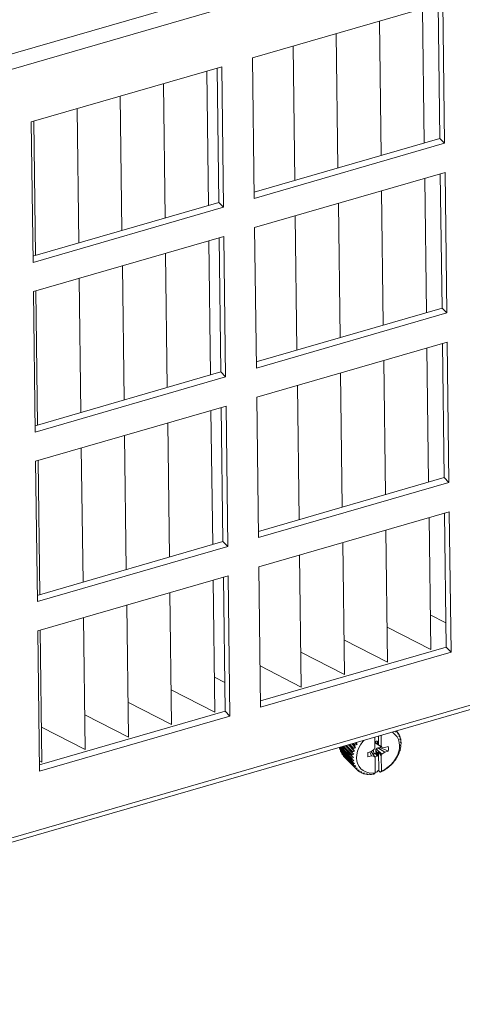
# Model space of a CAD drawing. Header units: millimetres. Extents: x 3925 to 5043, y -86 to 778.
# Tile 292 of 439: x 4848 to 4864, y 317 to 352. Entities that reach past the tile are written whole.
import ezdxf

# ---------------------------------------------------------------- set-up
doc = ezdxf.new("R2010")
doc.units = ezdxf.units.MM
doc.header["$LTSCALE"] = 46.255
for name, color, linetype in [('H30K-DUST-FIDXF_CONTINUOUS_LINE', 7, 'CONTINUOUS'), ('H30K-FOG-FILDXF_CONTINUOUS_LINE', 7, 'CONTINUOUS'), ('SW3DPS-52-39DXF_CONTINUOUS_LINE', 7, 'CONTINUOUS')]:
    doc.layers.add(name, color=color, linetype=linetype)

msp = doc.modelspace()

# ---------------------------------------------------------------- linework, layer by layer
at = {"layer": 'H30K-DUST-FIDXF_CONTINUOUS_LINE', "color": 7, "linetype": 'Continuous', "lineweight": 0}
for p, q in [((4862.5596, 352.5049), (4862.6209, 347.6651)), ((4861.0004, 352.0542), (4861.0617, 347.2145)), ((4859.4409, 351.6035), (4859.5022, 346.7637)), ((4857.8811, 351.1527), (4857.9424, 346.3129)), ((4854.7606, 350.2507), (4854.8219, 345.4109)), ((4853.1999, 349.7996), (4853.2612, 344.9598)), ((4851.6389, 349.3484), (4851.7002, 344.5087)), ((4850.0776, 348.8972), (4850.1389, 344.0574)), ((4848.516, 348.4458), (4848.5773, 343.606)), ((4862.6371, 346.3846), (4862.6984, 341.5448)), ((4861.0779, 345.9339), (4861.1392, 341.0941)), ((4859.5184, 345.4832), (4859.5797, 340.6434)), ((4857.9586, 345.0323), (4858.0199, 340.1925)), ((4854.8381, 344.1304), (4854.8994, 339.2906)), ((4853.2774, 343.6793), (4853.3387, 338.8395)), ((4851.7164, 343.2281), (4851.7777, 338.3883)), ((4850.1551, 342.7769), (4850.2164, 337.9371)), ((4848.5935, 342.3255), (4848.6548, 337.4857)), ((4862.7146, 340.2643), (4862.7759, 335.4245)), ((4861.1554, 339.8136), (4861.2167, 334.9738)), ((4859.5959, 339.3628), (4859.6572, 334.5231)), ((4858.0361, 338.912), (4858.0974, 334.0722)), ((4854.9156, 338.0101), (4854.9769, 333.1703)), ((4853.3549, 337.559), (4853.4162, 332.7192)), ((4851.7939, 337.1078), (4851.8552, 332.268)), ((4850.2326, 336.6565), (4850.2939, 331.8167)), ((4848.671, 336.2052), (4848.7323, 331.3654)), ((4862.7921, 334.1439), (4862.8525, 329.3813)), ((4861.2329, 333.6933), (4861.2933, 328.9304)), ((4859.6734, 333.2425), (4859.7338, 328.4793)), ((4858.1136, 332.7917), (4858.1739, 328.0282)), ((4854.9931, 331.8898), (4855.0535, 327.1256)), ((4853.4324, 331.4387), (4853.4928, 326.6742)), ((4851.8714, 330.9875), (4851.9318, 326.2227)), ((4850.3101, 330.5362), (4850.3705, 325.7712)), ((4863.4037, 330.3496), (4862.8365, 330.6409)), ((4848.7485, 330.0849), (4848.8089, 325.3195)), ((4862.8525, 329.3813), (4861.2773, 330.1901)), ((4861.2933, 328.9304), (4859.7178, 329.7393)), ((4863.414, 329.4694), (4856.7062, 327.5306)), ((4856.7062, 327.5306), (4863.414, 329.4694)), ((4859.7338, 328.4793), (4858.158, 329.2884)), ((4858.1739, 328.0282), (4856.6903, 328.79)), ((4855.4139, 328.1931), (4855.0375, 328.3864)), ((4855.0535, 327.1256), (4853.4768, 327.9352)), ((4853.4928, 326.6742), (4851.9158, 327.484)), ((4855.4261, 327.1606), (4848.7183, 325.2218)), ((4848.7183, 325.2218), (4855.4261, 327.1606)), ((4851.9318, 326.2227), (4850.3545, 327.0326)), ((4850.3705, 325.7712), (4848.7929, 326.5812)), ((4848.8089, 325.3195), (4848.7165, 325.367))]:
    msp.add_line(p, q, dxfattribs=at)
at = {"layer": 'H30K-FOG-FILDXF_CONTINUOUS_LINE', "color": 7, "linetype": 'Continuous', "lineweight": 0}
for p, q in [((4827.031, 344.8931), (4897.4798, 365.2553)), ((4827.2077, 344.3993), (4897.6565, 364.7615)), ((4863.2909, 352.7163), (4856.4124, 350.7282)), ((4863.1823, 347.8274), (4863.121, 352.6672)), ((4863.355, 347.6493), (4863.2909, 352.7163)), ((4856.4124, 350.7282), (4856.4766, 345.6612)), ((4855.303, 350.4075), (4848.4245, 348.4194)), ((4855.1944, 345.5186), (4855.1331, 350.3584)), ((4855.3672, 345.3405), (4855.303, 350.4075)), ((4848.4245, 348.4194), (4848.4887, 343.3524)), ((4856.4737, 345.8884), (4863.1823, 347.8274)), ((4863.355, 347.6493), (4863.1823, 347.8274)), ((4856.4766, 345.6612), (4863.355, 347.6493)), ((4863.3684, 346.596), (4856.4899, 344.6078)), ((4863.2598, 341.7071), (4863.1985, 346.5469)), ((4863.4326, 341.529), (4863.3684, 346.596)), ((4848.4858, 343.5796), (4855.1944, 345.5186)), ((4848.4887, 343.3524), (4855.3672, 345.3405)), ((4855.3672, 345.3405), (4855.1944, 345.5186)), ((4855.3805, 344.2872), (4848.502, 342.2991)), ((4855.4447, 339.2202), (4855.3805, 344.2872)), ((4856.4899, 344.6078), (4856.5541, 339.5409)), ((4855.2719, 339.3983), (4855.2106, 344.2381)), ((4848.502, 342.2991), (4848.5662, 337.2321)), ((4856.5512, 339.768), (4863.2598, 341.7071)), ((4856.5541, 339.5409), (4863.4326, 341.529)), ((4863.4326, 341.529), (4863.2598, 341.7071)), ((4863.4459, 340.4756), (4856.5674, 338.4875)), ((4863.3373, 335.5867), (4863.2761, 340.4265)), ((4863.5101, 335.4087), (4863.4459, 340.4756)), ((4848.5633, 337.4593), (4855.2719, 339.3983)), ((4855.4447, 339.2202), (4855.2719, 339.3983)), ((4848.5662, 337.2321), (4855.4447, 339.2202)), ((4856.5674, 338.4875), (4856.6316, 333.4206)), ((4855.458, 338.1669), (4848.5795, 336.1787)), ((4855.3495, 333.278), (4855.2882, 338.1178)), ((4855.5222, 333.0999), (4855.458, 338.1669)), ((4897.9379, 336.9453), (4827.4891, 316.5831)), ((4898.0065, 337.1275), (4827.5577, 316.7653)), ((4848.5795, 336.1787), (4848.6437, 331.1118)), ((4856.6287, 333.6477), (4863.3373, 335.5867)), ((4856.6316, 333.4206), (4863.5101, 335.4087)), ((4863.5101, 335.4087), (4863.3373, 335.5867)), ((4863.5234, 334.3553), (4856.6449, 332.3672)), ((4863.5876, 329.2884), (4863.5234, 334.3553)), ((4863.4149, 329.4664), (4863.3536, 334.3062)), ((4848.6408, 331.3389), (4855.3495, 333.278)), ((4855.5222, 333.0999), (4855.3495, 333.278)), ((4848.6437, 331.1118), (4855.5222, 333.0999)), ((4856.6449, 332.3672), (4856.7091, 327.3002)), ((4855.5355, 332.0465), (4848.6571, 330.0584)), ((4855.427, 327.1576), (4855.3657, 331.9974)), ((4855.5997, 326.9796), (4855.5355, 332.0465)), ((4848.6571, 330.0584), (4848.7212, 324.9915)), ((4856.7062, 327.5274), (4863.4149, 329.4664)), ((4863.5876, 329.2884), (4863.4149, 329.4664)), ((4856.7091, 327.3002), (4863.5876, 329.2884)), ((4848.7183, 325.2186), (4855.427, 327.1576)), ((4848.7212, 324.9915), (4855.5997, 326.9796)), ((4855.5997, 326.9796), (4855.427, 327.1576))]:
    msp.add_line(p, q, dxfattribs=at)
at = {"layer": 'SW3DPS-52-39DXF_CONTINUOUS_LINE', "color": 7, "linetype": 'Continuous', "lineweight": 0}
for p, q in [((4860.8368, 325.8381), (4860.832, 326.2203)), ((4860.968, 325.9435), (4860.964, 326.2585)), ((4861.0574, 326.2855), (4861.0622, 325.9033)), ((4861.5892, 326.4392), (4861.5948, 326.405)), ((4861.6153, 326.4467), (4861.6282, 326.4334)), ((4861.6537, 326.4027), (4861.6588, 326.3279)), ((4861.6549, 326.3856), (4861.6905, 326.3488)), ((4861.7094, 326.2814), (4861.7082, 326.2392)), ((4861.7102, 326.3135), (4861.7094, 326.2814)), ((4861.7094, 326.2814), (4861.7373, 326.2527)), ((4861.7457, 326.1695), (4861.7422, 326.1408)), ((4861.7509, 326.2135), (4861.7457, 326.1695)), ((4861.7457, 326.1695), (4861.7677, 326.1469)), ((4859.5678, 325.8549), (4859.5628, 325.8241)), ((4859.5628, 325.8241), (4860.0234, 325.3492)), ((4859.5731, 325.7832), (4860.0337, 325.3084)), ((4859.5837, 325.8596), (4860.0118, 325.4183)), ((4859.6138, 325.8682), (4860.0079, 325.4619)), ((4859.6682, 325.884), (4860.007, 325.5347)), ((4859.7048, 325.8946), (4860.0097, 325.5803)), ((4859.7695, 325.9132), (4860.0195, 325.6555)), ((4859.8119, 325.9255), (4860.0287, 325.702)), ((4860.0963, 325.7197), (4859.8781, 325.9446)), ((4859.8854, 325.9468), (4860.049, 325.7781)), ((4859.933, 325.9605), (4860.0646, 325.8248)), ((4860.1354, 325.8369), (4859.9974, 325.9791)), ((4860.0139, 325.9839), (4860.095, 325.9004)), ((4860.0656, 325.9988), (4860.1166, 325.9462)), ((4860.1354, 325.8369), (4860.095, 325.9004)), ((4860.1897, 325.9521), (4860.1271, 326.0166)), ((4860.1897, 325.9521), (4860.1565, 326.0197)), ((4860.7105, 325.7083), (4860.8144, 325.7848)), ((4860.8144, 325.7848), (4860.8368, 325.8381)), ((4860.9359, 325.9981), (4860.8632, 326.0343)), ((4860.8782, 325.9978), (4861.0858, 325.8632)), ((4861.0891, 325.6058), (4860.8806, 325.8071)), ((4860.9199, 326.0772), (4860.9334, 326.0779)), ((4860.9334, 326.0779), (4860.9359, 325.9981)), ((4860.9359, 325.9981), (4860.968, 325.9435)), ((4860.9442, 325.8359), (4861.193, 325.6822)), ((4860.968, 325.9435), (4861.0622, 325.9033)), ((4861.0622, 325.9033), (4861.0858, 325.8632)), ((4861.0858, 325.8632), (4861.1909, 325.8472)), ((4861.1909, 325.8472), (4861.3173, 325.8816)), ((4861.7464, 325.8062), (4861.7562, 325.7925)), ((4861.7675, 326.0689), (4861.7601, 326.0344)), ((4861.7716, 325.9549), (4861.7615, 325.9221)), ((4861.7615, 325.9221), (4861.7773, 325.9145)), ((4861.7635, 325.9287), (4861.7773, 325.9145)), ((4861.7637, 326.0513), (4861.7811, 326.0334)), ((4861.7748, 326.1045), (4861.7675, 326.0689)), ((4861.7817, 325.9887), (4861.7716, 325.9549)), ((4859.5979, 325.7577), (4859.5952, 325.7193)), ((4859.5952, 325.7193), (4860.0558, 325.2445)), ((4859.6118, 325.682), (4860.0724, 325.2071)), ((4859.6433, 325.6495), (4859.6439, 325.6245)), ((4859.6439, 325.6245), (4860.1045, 325.1496)), ((4859.6665, 325.5914), (4860.1271, 325.1166)), ((4859.707, 325.5497), (4859.708, 325.5414)), ((4859.708, 325.5414), (4860.1686, 325.0666)), ((4860.0662, 325.4884), (4860.007, 325.5347)), ((4860.073, 325.6028), (4860.0195, 325.6555)), ((4860.0963, 325.7197), (4860.049, 325.7781)), ((4860.5832, 325.5209), (4860.5776, 325.6249)), ((4860.586, 325.5088), (4860.5806, 325.6454)), ((4860.586, 325.5088), (4860.5832, 325.5209)), ((4860.5842, 325.6697), (4860.7105, 325.7083)), ((4860.7126, 325.5433), (4860.586, 325.5088)), ((4860.7126, 325.5433), (4860.6546, 325.6912)), ((4860.7059, 325.7069), (4860.8177, 325.5273)), ((4860.8177, 325.5273), (4860.7126, 325.5433)), ((4860.8085, 325.6192), (4860.7764, 325.7568)), ((4860.8413, 325.4872), (4860.8177, 325.5273)), ((4860.8483, 324.9339), (4860.8413, 325.4872)), ((4860.9144, 325.5417), (4860.8537, 325.6364)), ((4860.867, 325.7392), (4860.9405, 325.6354)), ((4860.94, 325.5538), (4860.8866, 325.65)), ((4860.94, 325.5538), (4860.9144, 325.5417)), ((4860.9405, 325.6354), (4860.94, 325.5538)), ((4860.9709, 325.7081), (4860.9405, 325.6354)), ((4861.0667, 325.5524), (4860.9709, 325.7081)), ((4860.9798, 325.0071), (4860.9709, 325.7081)), ((4861.0891, 325.6058), (4861.0667, 325.5524)), ((4861.0667, 325.5524), (4861.0737, 324.999)), ((4861.193, 325.6822), (4861.0891, 325.6058)), ((4861.3193, 325.7208), (4861.193, 325.6822)), ((4860.0759, 325.3788), (4860.0118, 325.4183)), ((4860.1019, 325.2761), (4860.0337, 325.3084)), ((4860.1437, 325.1824), (4860.0724, 325.2071)), ((4860.2005, 325.0993), (4860.1271, 325.1166)), ((4860.1764, 325.0583), (4860.1686, 325.0666)), ((4860.2712, 325.0286), (4860.1967, 325.0384)), ((4860.208, 325.0369), (4860.2468, 324.9969)), ((4860.3073, 324.9732), (4860.2799, 324.9742)), ((4860.3545, 324.9716), (4860.3073, 324.9732)), ((4860.3073, 324.9732), (4860.3376, 324.942)), ((4860.4154, 324.9274), (4860.3751, 324.9252)), ((4860.4486, 324.9294), (4860.4154, 324.9274)), ((4860.4154, 324.9274), (4860.4392, 324.9029)), ((4860.5309, 324.8997), (4860.4803, 324.8923)), ((4860.5518, 324.9029), (4860.5309, 324.8997)), ((4860.5309, 324.8997), (4860.5497, 324.8803)), ((4860.6521, 324.8902), (4860.667, 324.8748)), ((4860.667, 324.8748), (4860.6621, 324.8926)), ((4860.777, 324.8984), (4860.7886, 324.8864)), ((4860.7886, 324.8864), (4860.7773, 324.8986)), ((4860.792, 324.887), (4860.7886, 324.8864)), ((4860.8483, 324.9339), (4860.792, 324.887)), ((4860.8748, 324.9535), (4860.8478, 324.973)), ((4860.9555, 325.0186), (4860.9219, 324.9687)), ((4860.9798, 325.0071), (4860.9555, 325.0186)), ((4860.9798, 325.0071), (4861.0261, 324.9593)), ((4861.0261, 324.9593), (4861.0737, 324.999)), ((4861.0356, 324.9598), (4861.0261, 324.9593))]:
    msp.add_line(p, q, dxfattribs=at)
for points in [[(4861.0737, 324.999), (4861.1931, 325.0596), (4861.3065, 325.1361), (4861.411, 325.2266), (4861.504, 325.3288), (4861.5832, 325.4402), (4861.6466, 325.558), (4861.6926, 325.6792), (4861.7201, 325.8008), (4861.7284, 325.9197), (4861.7172, 326.0331), (4861.6868, 326.138), (4861.6381, 326.2318), (4861.5722, 326.3122), (4861.4908, 326.3771), (4861.4484, 326.3985)], [(4861.5948, 326.405), (4861.6114, 326.4189), (4861.6282, 326.4334)], [(4861.6282, 326.4334), (4861.6412, 326.4183), (4861.6537, 326.4027)], [(4861.6588, 326.3279), (4861.6746, 326.3381), (4861.6905, 326.3488)], [(4861.6905, 326.3488), (4861.7006, 326.3314), (4861.7102, 326.3135)], [(4861.7082, 326.2392), (4861.7227, 326.2458), (4861.7373, 326.2527)], [(4861.7373, 326.2527), (4861.7444, 326.2333), (4861.7509, 326.2135)], [(4861.7422, 326.1408), (4861.7549, 326.1437), (4861.7677, 326.1469)], [(4861.7677, 326.1469), (4861.7716, 326.1258), (4861.7748, 326.1045)], [(4859.5731, 325.7832), (4859.5676, 325.8035), (4859.5628, 325.8241)], [(4860.049, 325.7781), (4860.0565, 325.8015), (4860.0646, 325.8248)], [(4860.0646, 325.8248), (4860.1005, 325.8308), (4860.1354, 325.8369)], [(4860.095, 325.9004), (4860.1055, 325.9233), (4860.1166, 325.9462)], [(4860.1166, 325.9462), (4860.1537, 325.9491), (4860.1897, 325.9521)], [(4860.441, 326.1073), (4860.3995, 326.0617), (4860.3203, 325.9503), (4860.2569, 325.8326), (4860.2109, 325.7114), (4860.1834, 325.5898), (4860.1751, 325.4708), (4860.1863, 325.3575), (4860.2167, 325.2526), (4860.2654, 325.1587), (4860.3313, 325.0783), (4860.4127, 325.0134), (4860.5077, 324.9655), (4860.6137, 324.9358), (4860.7282, 324.9252), (4860.8483, 324.9339)], [(4860.834, 326.0589), (4860.8392, 326.061), (4860.8799, 326.0719), (4860.9199, 326.0772)], [(4860.876, 326.0709), (4860.8747, 326.0671), (4860.8689, 326.0507), (4860.8632, 326.0343)], [(4860.8632, 326.0343), (4860.8677, 326.0223), (4860.8727, 326.0101), (4860.8782, 325.9978)], [(4860.8806, 325.8071), (4860.8755, 325.7857), (4860.871, 325.763), (4860.867, 325.7392)], [(4860.9442, 325.8359), (4860.9218, 325.8267), (4860.9007, 325.8172), (4860.8806, 325.8071)], [(4861.0327, 325.8378), (4861.0028, 325.8373), (4860.9733, 325.8367), (4860.9442, 325.8359)], [(4861.0435, 325.8906), (4861.0435, 325.8896), (4861.0395, 325.8638), (4861.0327, 325.8378)], [(4861.0327, 325.8378), (4861.124, 325.8008), (4861.2196, 325.7617), (4861.3193, 325.7208)], [(4861.3173, 325.8816), (4861.3266, 325.8307), (4861.3272, 325.7767), (4861.3193, 325.7208)], [(4861.7562, 325.7925), (4861.7503, 325.7692), (4861.7438, 325.7458)], [(4861.7713, 325.8684), (4861.7588, 325.8368), (4861.7464, 325.8062)], [(4861.7601, 326.0344), (4861.7706, 326.0338), (4861.7811, 326.0334)], [(4861.7773, 325.9145), (4861.7746, 325.8915), (4861.7713, 325.8684)], [(4861.7811, 326.0334), (4861.7817, 326.0111), (4861.7817, 325.9887)], [(4859.6118, 325.682), (4859.6032, 325.7005), (4859.5952, 325.7193)], [(4859.6665, 325.5914), (4859.6549, 325.6077), (4859.6439, 325.6245)], [(4860.007, 325.5347), (4860.008, 325.5574), (4860.0097, 325.5803)], [(4860.0079, 325.4619), (4860.0375, 325.4752), (4860.0662, 325.4884)], [(4860.0118, 325.4183), (4860.0095, 325.44), (4860.0079, 325.4619)], [(4860.0097, 325.5803), (4860.0418, 325.5916), (4860.073, 325.6028)], [(4860.0195, 325.6555), (4860.0238, 325.6787), (4860.0287, 325.702)], [(4860.0287, 325.702), (4860.063, 325.7109), (4860.0963, 325.7197)], [(4860.5758, 325.5755), (4860.5766, 325.6183), (4860.5842, 325.6697)], [(4860.5832, 325.5209), (4860.5762, 325.5684), (4860.5758, 325.5755)], [(4860.8085, 325.6192), (4860.7902, 325.6146), (4860.7717, 325.6113), (4860.7658, 325.6107)], [(4860.8537, 325.6364), (4860.8384, 325.6297), (4860.8234, 325.6239), (4860.8085, 325.6192)], [(4860.9144, 325.5417), (4860.8743, 325.5255), (4860.8336, 325.5145), (4860.8258, 325.5135)], [(4860.8866, 325.65), (4860.8784, 325.6469), (4860.8701, 325.6436), (4860.8619, 325.6401), (4860.8537, 325.6363)], [(4860.867, 325.7392), (4860.8733, 325.7099), (4860.8866, 325.65)], [(4861.5956, 325.4316), (4861.5809, 325.41), (4861.5658, 325.3886)], [(4861.6068, 325.459), (4861.6014, 325.4454), (4861.5956, 325.4316)], [(4861.64, 325.5036), (4861.6233, 325.4809), (4861.6068, 325.459)], [(4861.6645, 325.5487), (4861.6525, 325.526), (4861.64, 325.5036)], [(4861.6683, 325.5724), (4861.6665, 325.5605), (4861.6645, 325.5487)], [(4861.6997, 325.6234), (4861.684, 325.5975), (4861.6683, 325.5724)], [(4861.7184, 325.6698), (4861.7093, 325.6466), (4861.6997, 325.6234)], [(4861.7438, 325.7458), (4861.7294, 325.7169), (4861.7152, 325.6888)], [(4861.7152, 325.6888), (4861.7169, 325.6793), (4861.7184, 325.6698)], [(4860.0234, 325.3492), (4860.05, 325.3641), (4860.0759, 325.3788)], [(4860.0337, 325.3084), (4860.0282, 325.3287), (4860.0234, 325.3492)], [(4860.0558, 325.2445), (4860.0792, 325.2604), (4860.1019, 325.2761)], [(4860.0724, 325.2071), (4860.0638, 325.2256), (4860.0558, 325.2445)], [(4860.1045, 325.1496), (4860.1244, 325.1661), (4860.1437, 325.1824)], [(4860.1271, 325.1166), (4860.1155, 325.1329), (4860.1045, 325.1496)], [(4860.1686, 325.0666), (4860.1848, 325.083), (4860.2005, 325.0993)], [(4861.2418, 325.0794), (4861.2216, 325.0632), (4861.2008, 325.0469)], [(4861.2716, 325.0947), (4861.2566, 325.0869), (4861.2418, 325.0794)], [(4861.3137, 325.1266), (4861.2928, 325.1104), (4861.2716, 325.0947)], [(4861.3475, 325.1594), (4861.3309, 325.143), (4861.3137, 325.1266)], [(4861.3798, 325.1822), (4861.3636, 325.1705), (4861.3475, 325.1594)], [(4861.4185, 325.2185), (4861.3993, 325.2001), (4861.3798, 325.1822)], [(4861.4448, 325.2505), (4861.4319, 325.2346), (4861.4185, 325.2185)], [(4861.4785, 325.2808), (4861.4616, 325.2654), (4861.4448, 325.2505)], [(4861.5131, 325.3208), (4861.496, 325.3006), (4861.4785, 325.2808)], [(4861.5318, 325.351), (4861.5227, 325.336), (4861.5131, 325.3208)], [(4861.5658, 325.3886), (4861.5487, 325.3695), (4861.5318, 325.351)], [(4860.1967, 325.0384), (4860.1824, 325.0522), (4860.1764, 325.0583)], [(4860.2468, 324.9969), (4860.2593, 325.0128), (4860.2712, 325.0286)], [(4860.2799, 324.9742), (4860.2631, 324.9853), (4860.2468, 324.9969)], [(4860.3376, 324.942), (4860.3462, 324.9568), (4860.3545, 324.9716)], [(4860.3751, 324.9252), (4860.3562, 324.9333), (4860.3376, 324.942)], [(4860.4392, 324.9029), (4860.4441, 324.9162), (4860.4486, 324.9294)], [(4860.4803, 324.8923), (4860.4596, 324.8973), (4860.4392, 324.9029)], [(4860.5497, 324.8803), (4860.5509, 324.8916), (4860.5518, 324.9029)], [(4860.5936, 324.8762), (4860.5716, 324.878), (4860.5497, 324.8803)], [(4860.6621, 324.8926), (4860.6284, 324.8844), (4860.5936, 324.8762)], [(4860.7128, 324.8772), (4860.6898, 324.8757), (4860.667, 324.8748)], [(4860.7773, 324.8986), (4860.7455, 324.8879), (4860.7128, 324.8772)], [(4860.8748, 324.9535), (4860.8984, 324.9608), (4860.9219, 324.9687)], [(4861.0819, 324.981), (4861.0588, 324.9701), (4861.0356, 324.9598)], [(4861.1296, 325.0122), (4861.1061, 324.9966), (4861.0819, 324.981)], [(4861.1562, 325.0201), (4861.1429, 325.016), (4861.1296, 325.0122)], [(4861.2008, 325.0469), (4861.1786, 325.0332), (4861.1562, 325.0201)]]:
    msp.add_lwpolyline(points, dxfattribs=at)

doc.saveas('drawing.dxf')
